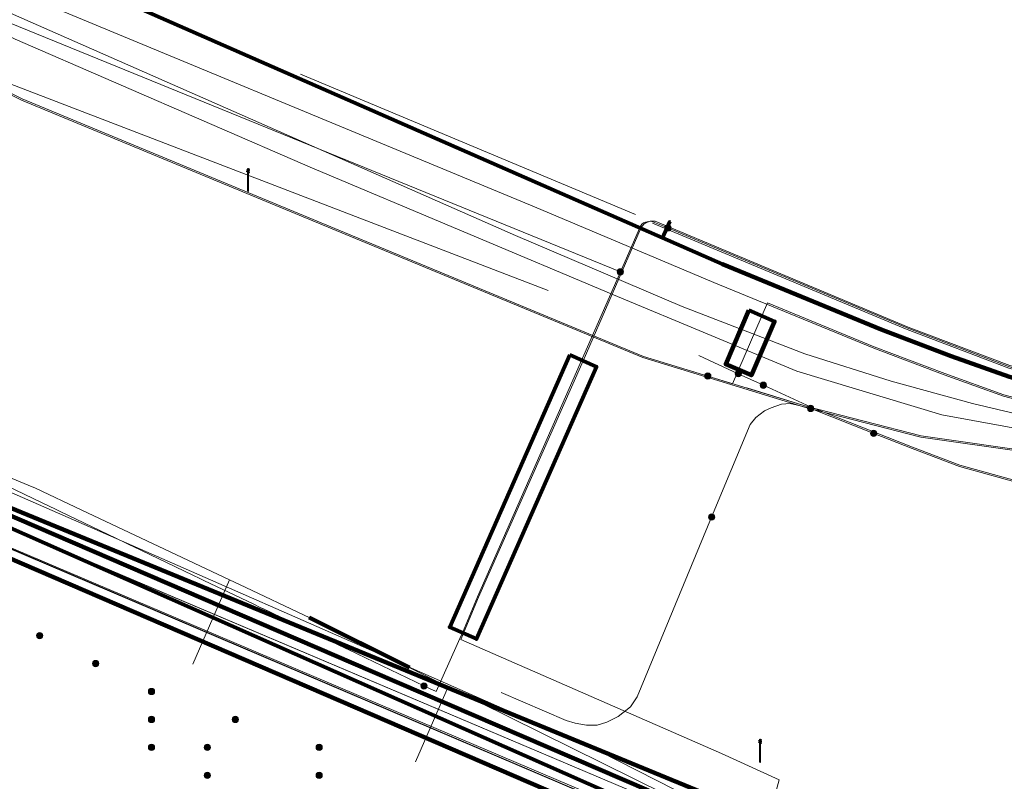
# Model space of a CAD drawing. Extents: x 152558 to 154479, y 462974 to 463683.
# Tile 544 of 638: x 154111 to 154146, y 463341 to 463368. Entities that reach past the tile are written whole.
import ezdxf
from ezdxf.lldxf.tags import DXFTag

# ---------------------------------------------------------------- set-up
doc = ezdxf.new("R2010")
doc.units = 0
doc.header["$LTSCALE"] = 0.2
doc.layers.get('0').update_dxf_attribs({"linetype": 'CONTINUOUS'})
for name, color, linetype, lineweight in [('B-RO-KL-DATA_COAXIAAL_17_ZIGGO BV-G', 90, 'KL-DATA-N', 18), ('B-RO-KL-DATA_COAXIAAL_7_ZIGGO BV-G', 90, 'KL-DATA-N', 18), ('B-RO-KL-DATA_DUCT_ZIGGO BV-G', 90, 'CONTINUOUS', 100), ('B-RO-KL-DATA_EUROFIBER NEDERLAND BV-G', 90, 'KL-DATA-N', 18), ('B-RO-KL-DATA_HULPSTUK_KPN BV-S', 90, 'CONTINUOUS', 25), ('B-RO-KL-DATA_KABELBED_KPN BV-G', 90, 'CONTINUOUS', 100), ('B-RO-KL-DATA_KABELBED_ZIGGO BV-G', 90, 'CONTINUOUS', 100), ('B-RO-KL-DATA_REGGEFIBER OPERATOR BV-G', 90, 'KL-DATA-N', 18), ('B-RO-KL-DATA_STEDIN NETBEHEER BV-G', 90, 'KL-DATA-N', 18), ('B-RO-KL-ET_LS_400 V_STEDIN NETBEHEER BV-G', 190, 'KL-LS-N', 18), ('B-RO-KL-ET_LS_GEMEENTE AMERSFOORT-S', 190, 'CONTINUOUS', 25), ('B-RO-KL-ET_LS_HULPSTUK_STEDIN NETBEHEER BV-S', 190, 'CONTINUOUS', 25), ('B-RO-KL-ET_LS_MANTELBUIS_PVC_125_STEDIN NETBEHEER BV-G', 190, 'CONTINUOUS', 100), ('B-RO-KL-ET_MS_10 KV_STEDIN NETBEHEER BV-G', 130, 'KL-MS-N', 18), ('B-RO-KL-ET_MS_HULPSTUK_STEDIN NETBEHEER BV-S', 130, 'CONTINUOUS', 25), ('B-RO-KL-ET_MS_MANTELBUIS_PVC_125_STEDIN NETBEHEER BV-G', 130, 'CONTINUOUS', 100), ('B-RO-KL-GAS_LD_GRIJS GIETIJZER_274_0.1 BAR_STEDIN NETBEHEER BV-G', 50, 'KL-GAS-LD-N', 18), ('B-RO-KL-GAS_LD_MANTELBUIS_GRIJS GIETIJZER_274_STEDIN NETBEHEER BV-G', 50, 'CONTINUOUS', 100), ('B-RO-KL-GAS_LD_PE_32_0.1 BAR_STEDIN NETBEHEER BV-G', 50, 'KL-GAS-LD-N', 18), ('B-RO-KL-GAS_LD_PVC_160_0.1 BAR_STEDIN NETBEHEER BV-G', 50, 'KL-GAS-LD-N', 18), ('B-RO-KL-WATER_150_VITENS-G', 170, 'KL-WATER-N', 18)]:
    doc.layers.add(name, color=color, linetype=linetype, lineweight=lineweight)
doc.styles.add('NLCS-ISO', font='NLCS-ISO.ttf')
tags = doc.linetypes.add('KL-DATA-N', pattern='A,4,-1,[101,NLCS.SHX,S=0.5,R=0,X=0,Y=0],-1,4,-1,["D",Standard,S=1,R=0,X=-0.25,Y=-0.5],-1.5', length=12.5).pattern_tags.tags
tags[18] = DXFTag(74, 10)
tags = doc.linetypes.add('KL-GAS-LD-N', pattern='A,4,-1,[69,NLCS.SHX,S=0.5,R=0,X=0,Y=0],-1,4,-1,["L",Standard,S=1,R=0,X=0.25,Y=-0.5],-2', length=13).pattern_tags.tags
tags[18] = DXFTag(74, 10)
tags = doc.linetypes.add('KL-LS-N', pattern='A,4,-1,[103,NLCS.SHX,S=0.75,R=0,X=0,Y=0],-1,4,-1,["L",Standard,S=1,R=0,X=0,Y=-0.5],-2', length=13).pattern_tags.tags
tags[18] = DXFTag(74, 10)
tags = doc.linetypes.add('KL-MS-N', pattern='A,4,-1,[103,NLCS.SHX,S=0.75,R=0,X=0,Y=0],-1,4,-1,["M",Standard,S=1,R=0,X=0,Y=-0.5],-2', length=13).pattern_tags.tags
tags[18] = DXFTag(74, 10)
doc.linetypes.add('KL-WATER-N', pattern='A,7,-0.5,[168,NLCS.SHX,S=0.75,R=0,X=0.75,Y=0],-2', length=9.5)

# ---------------------------------------------------------------- blocks, each defined once
blk = doc.blocks.new('SKL-WTB_HULP_MOF-SO')
at = {"linetype": 'ByBlock', "lineweight": 18}
h = blk.add_hatch(color=0, dxfattribs=at)
h.dxf.hatch_style = 1
h.paths.add_polyline_path([(-0.5625, 0, 1), (0.5625, 0, 1)])
at = {"color": 0, "linetype": 'ByBlock', "lineweight": 18}
blk.add_circle((0, 0), 0.5625, dxfattribs=at)
at = {"color": 0, "linetype": 'ByBlock', "lineweight": 18, "style": 'NLCS-ISO', "flags": 1}
for tag, p in [('TYPE', (1.5, 0)), ('LABEL', (1.5, -1.5)), ('OMSCHRIJVING', (1.5, -3))]:
    blk.add_attdef(tag, p, '', height=1, dxfattribs=at)
blk = doc.blocks.new('SKL-WTB_HULP_OVERIG-SO')
at = {"color": 0, "linetype": 'ByBlock', "lineweight": 18}
for points in [[(-0.14, 0.14), (0.14, -0.14)], [(0.14, 0.14), (-0.14, -0.14)]]:
    blk.add_lwpolyline(points, dxfattribs=at)
at = {"color": 0, "linetype": 'ByBlock', "lineweight": 18, "style": 'NLCS-ISO', "flags": 1}
for tag, p in [('TYPE', (1.5, 0)), ('LABEL', (1.5, -1.5)), ('OMSCHRIJVING', (1.5, -3))]:
    blk.add_attdef(tag, p, '', height=1, dxfattribs=at)
blk = doc.blocks.new('SKL-ET_LS_MAST-SO')
for p, q in [((-0.05, 2.07), (0.05, 2.07)), ((-0.05, -2), (0.05, -2))]:
    blk.add_line(p, q)
for points in [[(-0.18, 1.76), (-0.22, 1.76), (-0.22, 1.84), (-0.18, 1.84), (-0.18, 1.79)], [(-0.18, 1.79), (-0.05, 1.79)], [(-0.05, -2), (-0.05, 2.07)], [(0.05, -2), (0.05, 2.07)], [(0.18, 1.92), (0.05, 1.92)], [(0.18, 1.89), (0.05, 1.89)], [(0.18, 1.89), (0.22, 1.89), (0.22, 1.97), (0.18, 1.97), (0.18, 1.92)], [(-0.18, 1.49), (-0.22, 1.49), (-0.22, 1.57), (-0.18, 1.57), (-0.18, 1.52)], [(-0.18, 1.76), (-0.05, 1.76)], [(-0.18, 1.52), (-0.05, 1.52)], [(-0.18, 1.49), (-0.05, 1.49)], [(0.18, 1.66), (0.05, 1.66)], [(0.18, 1.63), (0.05, 1.63)], [(0.18, 1.39), (0.05, 1.39)], [(0.18, 1.36), (0.05, 1.36)], [(0.18, 1.63), (0.22, 1.63), (0.22, 1.71), (0.18, 1.71), (0.18, 1.66)], [(0.18, 1.36), (0.22, 1.36), (0.22, 1.44), (0.18, 1.44), (0.18, 1.39)]]:
    blk.add_lwpolyline(points)

msp = doc.modelspace()

# ---------------------------------------------------------------- linework, layer by layer
at = {"layer": 'B-RO-KL-DATA_COAXIAAL_17_ZIGGO BV-G', "flags": 128}
for points in [[(153911.525, 463414.117), (153911.88, 463414.031), (153912.048, 463414.728), (153914.583, 463414.075), (153916.139, 463413.623), (153916.24, 463413.567), (153916.259, 463413.644), (153916.307, 463413.842), (153917.919, 463413.275), (153918.539, 463413.057), (153928.61, 463410.465), (153940.923, 463406.507), (153963.402, 463400.27), (153990.431, 463392.045), (154000, 463389.267), (154002.777, 463388.445), (154004.061, 463388.065), (154004.077, 463388.068), (154004.593, 463387.907), (154023.483, 463382.031), (154060.934, 463370.381), (154063.17, 463368.967), (154063.466, 463368.877), (154065.66, 463368.209), (154071.532, 463366.42), (154074.522, 463365.509), (154076.338, 463364.762), (154092.227, 463358.229), (154098.608, 463355.606), (154101.477, 463354.426), (154135.788, 463340.319), (154140.154, 463338.524), (154143.842, 463337.007), (154144.954, 463336.55), (154146.358, 463336.128), (154153.347, 463335.311), (154160.381, 463335.067), (154167.181, 463335.385), (154167.411, 463335.396), (154168.811, 463335.576), (154168.413, 463334.85), (154168.17, 463334.406), (154168.055, 463334.197), (154167.746, 463333.633), (154167.455, 463333.103), (154167.402, 463333.006), (154167.318, 463332.853), (154167.079, 463332.418), (154166.84, 463331.982), (154167.495, 463331.589), (154167.996, 463331.289), (154168.335, 463331.085), (154168.284, 463330.999)], [(154167.594, 463331.754), (154167.495, 463331.589), (154166.84, 463331.982), (154167.079, 463332.418), (154167.318, 463332.853), (154167.402, 463333.006), (154167.455, 463333.103), (154167.746, 463333.633), (154168.055, 463334.197), (154168.17, 463334.406), (154168.413, 463334.85), (154168.811, 463335.576), (154167.411, 463335.396), (154167.181, 463335.385), (154160.381, 463335.067), (154153.347, 463335.311), (154146.358, 463336.128), (154144.954, 463336.55), (154143.842, 463337.007), (154140.154, 463338.524), (154135.788, 463340.319), (154101.477, 463354.426), (154098.608, 463355.606), (154092.227, 463358.229), (154076.338, 463364.762), (154075.548, 463364.777), (154074.771, 463364.636), (154074.383, 463364.482), (154074.038, 463364.346), (154073.376, 463363.918), (154072.811, 463363.367), (154072.365, 463362.716), (154072.058, 463361.991), (154066.506, 463343.618), (154063.166, 463332.566), (154060.577, 463323.999), (154059.52, 463320.502), (154058.63, 463317.557), (154059.723, 463317.226)]]:
    msp.add_lwpolyline(points, dxfattribs=at)
at = {"layer": 'B-RO-KL-DATA_COAXIAAL_7_ZIGGO BV-G', "flags": 128}
for points in [[(154033.98, 463359.049), (154034.658, 463358.848), (154038.134, 463370.593), (154034.504, 463371.697), (154028.285, 463373.589), (154021.587, 463375.626), (154023.483, 463382.031), (154060.934, 463370.381), (154063.17, 463368.967), (154063.466, 463368.877), (154065.66, 463368.209), (154071.532, 463366.42), (154074.522, 463365.509), (154076.338, 463364.762), (154092.227, 463358.229), (154098.608, 463355.606), (154101.477, 463354.426), (154135.788, 463340.319), (154136.315, 463340.08), (154136.787, 463339.744), (154137.185, 463339.322), (154137.493, 463338.831), (154137.7, 463338.29), (154137.765, 463337.913), (154137.798, 463337.719), (154137.783, 463337.139), (154137.757, 463337.148), (154134.206, 463325.503), (154133.891, 463324.475), (154132.81, 463320.929), (154118.048, 463325.454), (154117.719, 463325.555), (154119.377, 463331.325), (154119.664, 463331.967)], [(154033.98, 463359.049), (154034.658, 463358.848), (154038.134, 463370.593), (154034.504, 463371.697), (154028.285, 463373.589), (154021.587, 463375.626), (154023.483, 463382.031), (154060.934, 463370.381), (154063.17, 463368.967), (154063.466, 463368.877), (154065.66, 463368.209), (154071.532, 463366.42), (154074.522, 463365.509), (154076.338, 463364.762), (154092.227, 463358.229), (154098.608, 463355.606), (154101.477, 463354.426), (154135.788, 463340.319), (154136.315, 463340.08), (154136.787, 463339.744), (154137.185, 463339.322), (154137.493, 463338.831), (154137.7, 463338.29), (154137.765, 463337.913), (154137.798, 463337.719), (154137.783, 463337.139), (154137.757, 463337.148), (154134.206, 463325.503), (154133.891, 463324.475), (154132.81, 463320.929), (154118.048, 463325.454), (154117.719, 463325.555), (154119.377, 463331.325), (154121.581, 463330.359)]]:
    msp.add_lwpolyline(points, dxfattribs=at)
at = {"layer": 'B-RO-KL-DATA_DUCT_ZIGGO BV-G', "flags": 128}
for points in [[(154166.058, 463330.556), (154163.126, 463325.209), (154162.853, 463324.712), (154162.629, 463324.835), (154158.551, 463327.07), (154150.74, 463331.14), (154148.635, 463332.424), (154145.833, 463334.348), (154144.698, 463335.127), (154139.195, 463337.46), (154137.765, 463337.913), (154134.906, 463338.817), (154131.127, 463340.012), (154074.383, 463364.482), (154071.077, 463365.932), (154064.383, 463367.972), (154063.466, 463368.877), (154061.563, 463370.754), (154061.164, 463371.147), (154024.333, 463382.643)], [(154166.058, 463330.556), (154163.126, 463325.209), (154162.853, 463324.712), (154162.629, 463324.835), (154158.551, 463327.07), (154150.74, 463331.14), (154148.635, 463332.424), (154145.833, 463334.348), (154144.698, 463335.127), (154139.195, 463337.46), (154137.765, 463337.913), (154134.906, 463338.817), (154131.127, 463340.012), (154074.383, 463364.482), (154071.077, 463365.932), (154064.383, 463367.972), (154063.466, 463368.877), (154061.563, 463370.754), (154061.164, 463371.147), (154024.333, 463382.643)], [(154023.483, 463382.031), (154060.934, 463370.381), (154063.17, 463368.967), (154063.466, 463368.877), (154074.522, 463365.509), (154076.338, 463364.762), (154092.227, 463358.229), (154098.608, 463355.606), (154101.477, 463354.426), (154135.788, 463340.319), (154144.954, 463336.55), (154146.358, 463336.128), (154153.347, 463335.311), (154160.381, 463335.067), (154167.181, 463335.385), (154166.568, 463332.146), (154166.84, 463331.982), (154166.781, 463331.874), (154166.661, 463331.655), (154166.649, 463331.633), (154166.541, 463331.436), (154166.421, 463331.217), (154166.153, 463330.729), (154166, 463330.813)], [(154166, 463330.813), (154166.153, 463330.729), (154166.421, 463331.217), (154166.541, 463331.436), (154166.649, 463331.633), (154166.661, 463331.655), (154166.781, 463331.874), (154166.84, 463331.982), (154166.568, 463332.146), (154167.181, 463335.385), (154160.381, 463335.067), (154153.347, 463335.311), (154146.358, 463336.128), (154144.954, 463336.55), (154135.788, 463340.319), (154101.477, 463354.426), (154098.608, 463355.606), (154092.227, 463358.229), (154076.338, 463364.762), (154074.522, 463365.509), (154063.466, 463368.877), (154063.17, 463368.967), (154060.934, 463370.381), (154023.483, 463382.031)], [(154023.483, 463382.031), (154060.934, 463370.381), (154063.17, 463368.967), (154063.466, 463368.877), (154074.522, 463365.509), (154076.338, 463364.762), (154092.227, 463358.229), (154098.608, 463355.606), (154101.477, 463354.426), (154135.788, 463340.319), (154144.954, 463336.55), (154146.358, 463336.128), (154153.347, 463335.311), (154160.381, 463335.067), (154167.181, 463335.385), (154166.568, 463332.146), (154166.84, 463331.982), (154166.781, 463331.874), (154166.661, 463331.655), (154166.649, 463331.633), (154166.541, 463331.436), (154166.421, 463331.217), (154166.153, 463330.729), (154166, 463330.813)], [(154166, 463330.813), (154166.153, 463330.729), (154166.421, 463331.217), (154166.541, 463331.436), (154166.649, 463331.633), (154166.661, 463331.655), (154166.781, 463331.874), (154166.84, 463331.982), (154166.568, 463332.146), (154167.181, 463335.385), (154160.381, 463335.067), (154153.347, 463335.311), (154146.358, 463336.128), (154144.954, 463336.55), (154135.788, 463340.319), (154101.477, 463354.426), (154098.608, 463355.606), (154092.227, 463358.229), (154076.338, 463364.762), (154074.522, 463365.509), (154063.466, 463368.877), (154063.17, 463368.967), (154060.934, 463370.381), (154023.483, 463382.031)], [(154166, 463330.813), (154166.153, 463330.729), (154166.421, 463331.217), (154166.541, 463331.436), (154166.649, 463331.633), (154166.661, 463331.655), (154166.781, 463331.874), (154166.84, 463331.982), (154166.568, 463332.146), (154167.181, 463335.385), (154160.381, 463335.067), (154153.347, 463335.311), (154146.358, 463336.128), (154144.954, 463336.55), (154135.788, 463340.319), (154101.477, 463354.426), (154098.608, 463355.606), (154092.227, 463358.229), (154076.338, 463364.762), (154074.522, 463365.509), (154063.466, 463368.877), (154063.17, 463368.967), (154060.934, 463370.381), (154023.483, 463382.031)], [(154166, 463330.813), (154166.153, 463330.729), (154166.421, 463331.217), (154166.541, 463331.436), (154166.649, 463331.633), (154166.661, 463331.655), (154166.781, 463331.874), (154166.84, 463331.982), (154166.568, 463332.146), (154167.181, 463335.385), (154160.381, 463335.067), (154153.347, 463335.311), (154146.358, 463336.128), (154144.954, 463336.55), (154135.788, 463340.319), (154101.477, 463354.426), (154098.608, 463355.606), (154092.227, 463358.229), (154076.338, 463364.762), (154074.522, 463365.509), (154063.466, 463368.877), (154063.17, 463368.967), (154060.934, 463370.381), (154023.483, 463382.031)], [(154166, 463330.813), (154166.153, 463330.729), (154166.421, 463331.217), (154166.541, 463331.436), (154166.649, 463331.633), (154166.661, 463331.655), (154166.781, 463331.874), (154166.84, 463331.982), (154166.568, 463332.146), (154167.181, 463335.385), (154160.381, 463335.067), (154153.347, 463335.311), (154146.358, 463336.128), (154144.954, 463336.55), (154135.788, 463340.319), (154101.477, 463354.426), (154098.608, 463355.606), (154092.227, 463358.229), (154076.338, 463364.762), (154074.522, 463365.509), (154063.466, 463368.877), (154063.17, 463368.967), (154060.934, 463370.381), (154023.483, 463382.031)], [(154023.483, 463382.031), (154060.934, 463370.381), (154063.17, 463368.967), (154063.466, 463368.877), (154074.522, 463365.509), (154076.338, 463364.762), (154092.227, 463358.229), (154098.608, 463355.606), (154101.477, 463354.426), (154135.788, 463340.319), (154144.954, 463336.55), (154146.358, 463336.128), (154153.347, 463335.311), (154160.381, 463335.067), (154167.181, 463335.385), (154168.811, 463335.576), (154168.413, 463334.85), (154167.746, 463333.633), (154166.84, 463331.982), (154167.495, 463331.589), (154167.996, 463331.289), (154168.335, 463331.085), (154168.284, 463330.999)], [(154148.635, 463332.424), (154145.833, 463334.348), (154144.698, 463335.127), (154139.195, 463337.46), (154137.765, 463337.913), (154134.906, 463338.817), (154131.127, 463340.012), (154074.383, 463364.482)], [(154170.039, 463329.417), (154168.018, 463330.552), (154168.284, 463330.999), (154168.335, 463331.085), (154167.996, 463331.289), (154167.495, 463331.589), (154166.84, 463331.982), (154167.746, 463333.633), (154168.413, 463334.85), (154168.811, 463335.576), (154167.181, 463335.385), (154160.381, 463335.067), (154153.347, 463335.311), (154146.358, 463336.128), (154144.954, 463336.55), (154135.788, 463340.319), (154101.477, 463354.426)], [(154217.934, 463353.99), (154205.482, 463349.228), (154201.368, 463347.654), (154199.185, 463346.777), (154197.953, 463346.282), (154184.918, 463341.057), (154180.824, 463338.858), (154172.796, 463336.491), (154171.715, 463335.951), (154168.811, 463335.576), (154167.181, 463335.385), (154160.381, 463335.067), (154153.347, 463335.311), (154146.358, 463336.128), (154144.954, 463336.55), (154135.788, 463340.319), (154101.477, 463354.426)]]:
    msp.add_lwpolyline(points, dxfattribs=at)
at = {"layer": 'B-RO-KL-DATA_EUROFIBER NEDERLAND BV-G', "flags": 128}
for points in [[(153468.28, 463410.709), (153474.1, 463405.3), (153477.2, 463402), (153482.8, 463396.5), (153483.4, 463396.1), (153484.5, 463395.7), (153485.1, 463395.1), (153485.4, 463394.6), (153489.3, 463383.7), (153490.1, 463382.6), (153492.1, 463377.5), (153494.9, 463369), (153496.7, 463364.6), (153498.9, 463358.9), (153501, 463356.3), (153505.1, 463353.7), (153510.5, 463352.7), (153530.4, 463349.1), (153532.5, 463348.3), (153547.9, 463345.7), (153551.9, 463346.5), (153555.7, 463348.2), (153557.3, 463348.2), (153558.5, 463347.8), (153559.2, 463347.2), (153560.9, 463345.6), (153561.7, 463345), (153561.8, 463344.9), (153568.5, 463352.7), (153576.9, 463362.5), (153578.8, 463365), (153584.8, 463371.9), (153585.8, 463373.1), (153593.1, 463375.7), (153602.2, 463379), (153603.8, 463379.4), (153605.2, 463379.4), (153609.1, 463378.7), (153626, 463375.8), (153642.2, 463372.7), (153655.9, 463370.3), (153658, 463369.7), (153659.2, 463368.7), (153659.9, 463368.7), (153667.9, 463367.3), (153668.5, 463367.2), (153668.8, 463368.3), (153670, 463374.4), (153671.1, 463375.4), (153672.1, 463376.5), (153672.6, 463378.9), (153676.2, 463398.8), (153679.2, 463403.2), (153680.4, 463405.6), (153682.6, 463410.3), (153684.2, 463415.8), (153686.1, 463425.6), (153688.2, 463439.2), (153691.7, 463458.3), (153692.5, 463459.2), (153694.5, 463469.3), (153695, 463472.5), (153695.6, 463473), (153696.8, 463473.3), (153714.4, 463468.6), (153734.1, 463463.4), (153764.6, 463455.2), (153795.3, 463447.1), (153824.6, 463439.2), (153850.3, 463432.5), (153853.5, 463431.6), (153854.6, 463431.1), (153855.6, 463430.2), (153856.9, 463429.6), (153858.6, 463429.2), (153862.3, 463428.3), (153862.8, 463428.3), (153863.4, 463428.4), (153864.6, 463428.2), (153865.4, 463427.8), (153867.6, 463427.3), (153869.5, 463426.7), (153870.3, 463426.8), (153872.6, 463426.9), (153881.5, 463424.5), (153892.7, 463421.2), (153908.9, 463416.3), (153914.4, 463414.6), (153916.7, 463413.8), (153917.9, 463413.7), (153924.7, 463411.6), (153925.7, 463411.2), (153926.3, 463411), (153927, 463410.3), (153937.8, 463407.2), (153962.3, 463400.1), (153977.3, 463395.5), (153980.3, 463394.8), (153982.6, 463394.8), (153989.8, 463392.6), (153994, 463391.5), (154002.9, 463388.7), (154017.2, 463384.4), (154040.4, 463377.4), (154061, 463371.2), (154063.8, 463370.2), (154064.9, 463369.4), (154072.3, 463366.7), (154077.4, 463364.9), (154077.8, 463364.4), (154078.3, 463363.6), (154083.9, 463361.2), (154085.3, 463360), (154131.3, 463340.4), (154133.3, 463339.8), (154135, 463340.5), (154137.2, 463340.5), (154195.5, 463339), (154196.5, 463338.8), (154205.1, 463318.8), (154207.907, 463314.948), (154215.408, 463306.208), (154238.158, 463279.967), (154239.892, 463278.39), (154243.9, 463273.8), (154244.9, 463273.2), (154246.4, 463273.4), (154247.978, 463272.872), (154250.1, 463272.8), (154252.7, 463273.5), (154255.6, 463274.8), (154256.5, 463274.3)], [(154016.8, 463312), (153994.745, 463308.89), (153993.681, 463305.321), (153987.622, 463306.875), (153978.649, 463309.505), (153975.017, 463312.518), (153970.509, 463313.95), (153970.101, 463314.146), (153970.667, 463315.034), (153972.558, 463321.404), (153972.757, 463322.08), (153973.3, 463323.2), (153979.1, 463342.6), (153985.5, 463364.6), (153989.2, 463377.4), (153992, 463386.8), (153993.058, 463390.909), (153991.86, 463392.39), (153992.552, 463391.876), (153994, 463391.5), (154001.7, 463389.1), (154062.3, 463370.7), (154063.8, 463370.2), (154064.9, 463369.4), (154072.3, 463366.7), (154077.4, 463364.9), (154078.3, 463363.6), (154083.9, 463361.2), (154085.3, 463360), (154131.3, 463340.4), (154133.3, 463339.8), (154135, 463340.5), (154137.2, 463340.5), (154195.5, 463339), (154196.5, 463338.8), (154202.5, 463324.4), (154205.1, 463318.8), (154207.9, 463314.9), (154238.2, 463280), (154240.1, 463278.2), (154243.9, 463273.8), (154244.9, 463273.2), (154246.4, 463273.4), (154248.2, 463272.9), (154250.1, 463272.8), (154252.7, 463273.5), (154255.6, 463274.8), (154256.5, 463274.3)], [(153991.86, 463392.39), (153992.552, 463391.876), (153994, 463391.5), (154063.82, 463370.18), (154064.92, 463369.38), (154072.32, 463366.68), (154077.42, 463364.88), (154078.32, 463363.58), (154083.92, 463361.18), (154085.32, 463359.98), (154131.32, 463340.38), (154133.32, 463339.78), (154135.02, 463340.48), (154137.22, 463340.48), (154195.52, 463338.98), (154196.52, 463338.78), (154202.567, 463324.366), (154205.12, 463318.78), (154207.927, 463314.928), (154238.178, 463279.947), (154240.12, 463278.18), (154243.92, 463273.78), (154244.92, 463273.18), (154246.42, 463273.38), (154248.22, 463272.88), (154250.12, 463272.78), (154252.72, 463273.48), (154255.62, 463274.78), (154256.52, 463274.28)]]:
    msp.add_lwpolyline(points, dxfattribs=at)
at = {"layer": 'B-RO-KL-DATA_KABELBED_KPN BV-G', "flags": 128}
for points in [[(154023.609, 463382.108), (154039.293, 463377.296), (154060.913, 463370.596), (154060.997, 463370.57), (154065.279, 463368.874), (154076.159, 463364.568), (154093.345, 463357.593), (154103.036, 463353.659), (154123.825, 463344.703), (154133.679, 463340.459), (154147.969, 463332.929), (154160.423, 463326.07), (154171.43, 463320.009), (154183.146, 463313.529), (154190.752, 463309.247), (154198.066, 463304.484), (154205.058, 463299.26), (154210.518, 463294.483), (154215.706, 463289.412), (154220.366, 463284.338), (154221.547, 463282.958), (154223.766, 463280.374), (154225.384, 463278.497)], [(154099.948, 463374.025), (154111.414, 463370.241), (154111.477, 463370.193), (154134.186, 463360.223)], [(154076.388, 463365.094), (154093.345, 463357.593), (154136.742, 463338.394)], [(154134.186, 463360.223), (154134.443, 463360.816)], [(154134.186, 463360.223), (154136.334, 463359.281), (154142.009, 463356.95), (154144.516, 463355.999), (154146.597, 463355.255), (154150.4, 463354.24), (154154.581, 463353.912), (154155.08, 463353.886)]]:
    msp.add_lwpolyline(points, dxfattribs=at)
at = {"layer": 'B-RO-KL-DATA_KABELBED_ZIGGO BV-G', "flags": 128}
for points in [[(154074.383, 463364.482), (154131.127, 463340.012), (154134.906, 463338.817)], [(154135.788, 463340.319), (154101.477, 463354.426)]]:
    msp.add_lwpolyline(points, dxfattribs=at)
at = {"layer": 'B-RO-KL-DATA_REGGEFIBER OPERATOR BV-G', "flags": 128}
for points in [[(153913.026, 463588.512), (153917.76, 463582.722), (153919.9, 463579.922), (153924.934, 463573.097), (153927.032, 463570.267), (153933.653, 463560.089), (153933.956, 463559.624), (153934.595, 463558.796), (153937.716, 463554.144), (153938.807, 463552.275), (153943.634, 463544.003), (153947.383, 463537.578), (153951.323, 463530.823), (153953.389, 463527.284), (153957.224, 463520.71), (153957.853, 463519.633), (153960.041, 463515.881), (153962.853, 463511.062), (153963.464, 463508.781), (153963.928, 463507.049), (153963.644, 463504.785), (153962.325, 463498.485), (153961.455, 463494.997), (153960.239, 463491.303), (153958.397, 463483.786), (153957.944, 463479.606), (153954.985, 463469.052), (153954.244, 463465.148), (153952.646, 463458.358), (153950.63, 463450.133), (153949.515, 463446.123), (153948.072, 463437.827), (153948.288, 463436.438), (153948.3, 463434.376), (153940.971, 463408.585), (153940.791, 463406.717), (153943.917, 463405.672), (153971.356, 463397.31), (153978.673, 463395.463), (153980.116, 463395.147), (153991.663, 463391.417), (153993.633, 463390.453), (153994.742, 463390.094), (154001.128, 463388.088), (154001.433, 463388.121), (154003.47, 463388.264), (154020.522, 463383.048), (154027.112, 463381.043), (154033.511, 463379.079), (154061.449, 463370.399), (154064.988, 463369.251), (154070.922, 463367.467), (154071.858, 463367.076), (154075.578, 463364.2), (154086.819, 463361.31), (154106.391, 463351.737), (154132.83, 463340.54), (154137.035, 463338.803), (154137.709, 463338.569), (154138.277, 463338.371), (154144.3, 463334.72), (154145.009, 463333.632), (154146.493, 463332.615), (154147.287, 463331.526), (154147.807, 463330.658), (154150.955, 463329.127), (154158.381, 463325.878), (154163.778, 463321.905), (154165.175, 463321.095), (154199.219, 463301.799), (154200.484, 463300.773), (154200.571, 463300.703), (154200.751, 463300.405), (154202.614, 463298.367), (154204.327, 463296.233), (154206.144, 463293.969), (154208.533, 463292.484), (154210.327, 463290.627), (154214.051, 463287.018), (154216.8, 463284.074), (154220.134, 463280.74), (154224.551, 463278.522), (154230.35, 463272.055), (154233.354, 463268.951), (154237.519, 463264.418), (154238.083, 463263.804), (154240.863, 463260.285), (154247.202, 463252.446), (154251.117, 463247.66), (154253.437, 463245.444), (154256.055, 463242.323), (154262.177, 463235.067), (154264.7, 463231.812), (154270.615, 463224.492), (154271.487, 463223.729), (154274.37, 463220.367), (154276.645, 463217.464), (154276.595, 463217.282), (154277.779, 463215.646), (154282.304, 463211.067), (154289.107, 463203.391), (154289.983, 463202.227), (154293.428, 463198.113), (154296.69, 463194.483), (154300.357, 463189.855), (154305.54, 463183.689), (154307.739, 463180.917), (154307.896, 463180.72), (154313.53, 463173.874), (154313.622, 463173.741), (154316.339, 463170.504), (154320.528, 463165.57), (154322.36, 463163.464), (154324.992, 463160.503), (154326.192, 463158.752), (154329.288, 463154.993), (154331.805, 463152.468), (154333.713, 463149.321), (154334.283, 463148.44), (154334.541, 463147.292), (154334.812, 463147.033), (154329.172, 463139.667), (154323.933, 463133.834), (154323.157, 463133.017), (154321.935, 463131.325), (154318.633, 463125.879), (154317.325, 463123.722), (154314.87, 463119.347), (154310.957, 463111.007), (154310.969, 463111.017), (154309.104, 463106.328), (154306.068, 463098.881), (154304.322, 463094.507), (154301.175, 463084.112), (154300.364, 463081.57), (154299.19, 463076.336), (154297.502, 463066.468), (154295.862, 463060.47), (154295.325, 463056.67), (154294.354, 463050.162), (154294.347, 463048.617), (154292.094, 463027.261), (154292.751, 463021.483), (154292.716, 463020.645), (154293.38, 463017.418), (154294.812, 463010.982), (154294.759, 463003.827), (154295.336, 463003.563), (154303.867, 463000.732), (154307.831, 463001.078), (154316.275, 463004.819), (154316.846, 463004.763), (154326.456, 462982.209)], [(153131, 463431.7), (153133.1, 463432.5), (153135.4, 463432.2), (153155.7, 463428.9), (153175.9, 463425.6), (153177.3, 463424.9), (153178, 463423.9), (153178.2, 463422.1), (153177.7, 463418.5), (153178.3, 463418.4), (153182.7, 463417.7), (153183.3, 463417.5), (153183.5, 463419), (153184.2, 463421.4), (153185.5, 463422.5), (153187.6, 463422.9), (153190, 463422.5), (153204.7, 463419.9), (153226.2, 463416), (153236.1, 463414.2), (153237.6, 463412.5), (153238.2, 463410.6), (153238.2, 463409.9), (153238.1, 463408.2), (153238.2, 463407.9), (153243.5, 463407), (153243.9, 463406.9), (153244.2, 463408.4), (153245.3, 463410.7), (153248.2, 463412.3), (153249.7, 463412.2), (153268.1, 463409), (153292.7, 463404.7), (153294.7, 463403.4), (153296.2, 463403.2), (153296.4, 463403.1), (153297.5, 463402.9), (153298.4, 463402.6), (153299.2, 463402.5), (153304.9, 463401.2), (153305.2, 463401.2), (153307.1, 463400.8), (153310.9, 463400.6), (153333.1, 463396.6), (153341.8, 463395.1), (153343.9, 463394.2), (153346.4, 463391.9), (153346.5, 463391.6), (153354.7, 463390.6), (153357.3, 463390.9), (153359.8, 463391.2), (153362.3, 463391.5), (153367.5, 463390.5), (153368.5, 463390.7), (153370.7, 463404.7), (153371.2, 463408.1), (153372.4, 463415.4), (153372.9, 463418.7), (153373.1, 463419.6), (153374.2, 463420), (153375.2, 463420.4), (153397.3, 463416.9), (153413.7, 463413.9), (153413.8, 463413.2), (153413.4, 463410.6), (153413.5, 463409.8), (153415.2, 463409.4), (153420.9, 463408.3), (153424.9, 463407.4), (153425.2, 463408), (153426.4, 463412), (153427.3, 463412.7), (153427.9, 463413.5), (153428.6, 463418.2), (153428.6, 463418.5), (153437.4, 463416.7), (153440.9, 463415.8), (153454.5, 463412.9), (153457.3, 463412.3), (153462.1, 463411.4), (153464.6, 463411), (153465.5, 463411.3), (153467, 463411.5), (153467.5, 463411.4), (153474.1, 463405.3), (153477.2, 463402), (153482.8, 463396.5), (153483.4, 463396.1), (153484.5, 463395.7), (153485.1, 463395.1), (153485.4, 463394.6), (153489.3, 463383.7), (153490.1, 463382.6), (153492.1, 463377.5), (153495, 463368.8), (153496.7, 463364.6), (153498.3, 463360.6), (153498.9, 463358.9), (153501, 463356.3), (153505.1, 463353.7), (153510.5, 463352.7), (153530.4, 463349.1), (153532.5, 463348.3), (153547.9, 463345.7), (153551.9, 463346.5), (153555.7, 463348.2), (153557.3, 463348.2), (153558.5, 463347.8), (153561.7, 463345), (153561.8, 463344.9), (153568.5, 463352.7), (153576.9, 463362.5), (153578.8, 463365), (153584.8, 463371.9), (153585.8, 463373.1), (153593.1, 463375.7), (153602.2, 463379), (153603.8, 463379.4), (153605.2, 463379.4), (153609.1, 463378.7), (153626, 463375.8), (153642.2, 463372.7), (153655.9, 463370.3), (153658, 463369.7), (153659.2, 463368.7), (153659.9, 463368.7), (153667.9, 463367.3), (153669, 463367.1), (153668.8, 463368.3), (153670, 463374.4), (153671.1, 463375.4), (153672.1, 463376.5), (153672.7, 463379.1), (153676.2, 463398.8), (153678.8, 463402.6), (153679.5, 463403.8), (153680.4, 463405.6), (153682.6, 463410.3), (153684.2, 463415.8), (153686.1, 463425.6), (153687.2, 463431.7), (153688.2, 463439.2), (153691.7, 463458.3), (153692.5, 463459.2), (153694.5, 463469.3), (153695, 463472.5), (153695.6, 463473), (153696.8, 463473.3), (153714.4, 463468.6), (153734.1, 463463.4), (153764.6, 463455.2), (153795.3, 463447.1), (153824.6, 463439.2), (153850.3, 463432.5), (153853.5, 463431.6), (153854.6, 463431.1), (153855.6, 463430.2), (153856.9, 463429.6), (153858.6, 463429.2), (153862.3, 463428.3), (153862.8, 463428.3), (153863.4, 463428.4), (153864.6, 463428.2), (153865.4, 463427.8), (153867.6, 463427.3), (153869.5, 463426.7), (153870.3, 463426.8), (153872.6, 463426.9), (153881.5, 463424.5), (153892.7, 463421.2), (153908.9, 463416.3), (153914.4, 463414.6), (153916.7, 463413.8), (153917.9, 463413.7), (153924.7, 463411.6), (153925.7, 463411.2), (153926.3, 463411), (153927, 463410.3), (153937.8, 463407.2), (153962.3, 463400.1), (153977.3, 463395.5), (153980.3, 463394.8), (153982.6, 463394.8), (153989.8, 463392.6), (153994, 463391.5), (154002.9, 463388.7), (154017.2, 463384.4), (154041, 463377.3), (154061, 463371.2), (154063.8, 463370.2), (154064.9, 463369.4), (154077.4, 463364.9), (154078.3, 463363.6), (154083.9, 463361.2), (154085.3, 463360), (154131.3, 463340.4), (154133.3, 463339.8), (154135, 463340.5), (154137.2, 463340.5), (154195.5, 463339), (154196.5, 463338.8), (154202.6, 463324.3), (154205.1, 463318.8), (154207.8, 463315.1), (154212, 463310.1), (154214, 463307.9), (154215.9, 463305.7), (154217.9, 463303.5), (154219.9, 463301.3), (154238, 463280.1), (154240.1, 463278.2), (154243.9, 463273.8), (154244.6, 463273), (154246.2, 463273.4), (154246.4, 463273.4), (154248.2, 463272.9), (154250.1, 463272.8), (154252.7, 463273.5), (154258.4, 463276.1), (154262.2, 463278.2), (154278.3, 463284.9), (154306.7, 463297.1), (154330.5, 463306.7), (154333.4, 463304.3), (154337.9, 463299.7), (154338.9, 463298.8), (154341.6, 463297.8), (154344.4, 463297.1), (154346.8, 463297), (154349.2, 463297.2), (154351.6, 463297.9), (154354.8, 463299.1), (154356, 463299.4), (154357.5, 463298.9), (154358.1, 463298.7), (154361.192, 463299.949)], [(153937.757, 463407.218), (153962.325, 463400.084), (153977.328, 463395.535), (153980.26, 463394.765), (153982.613, 463394.76), (153989.755, 463392.556), (153994.039, 463391.51), (154002.947, 463388.736), (154017.152, 463384.45), (154040.979, 463377.27), (154060.962, 463371.175), (154063.827, 463370.234), (154064.898, 463369.36), (154077.407, 463364.923), (154078.35, 463363.644), (154083.902, 463361.213), (154085.33, 463359.987), (154131.331, 463340.448), (154133.268, 463339.82), (154135.014, 463340.506), (154137.234, 463340.463), (154195.506, 463339.041), (154196.518, 463338.821), (154202.608, 463324.325), (154205.099, 463318.815), (154207.823, 463315.096), (154212, 463310.142), (154213.962, 463307.921), (154215.926, 463305.702), (154217.89, 463303.484), (154219.855, 463301.267), (154238.026, 463280.13), (154240.109, 463278.181), (154243.918, 463273.786), (154244.599, 463273.031)], [(153937.757, 463407.218), (153962.325, 463400.084), (153977.328, 463395.535), (153980.26, 463394.765), (153982.613, 463394.76), (153989.755, 463392.556), (153994.039, 463391.51), (154002.947, 463388.736), (154017.152, 463384.45), (154040.979, 463377.27), (154060.962, 463371.175), (154063.827, 463370.234), (154064.898, 463369.36), (154077.407, 463364.923), (154078.35, 463363.644), (154083.902, 463361.213), (154085.33, 463359.987), (154131.331, 463340.448), (154133.268, 463339.82)], [(154064.7, 463369.344), (154064.988, 463369.251), (154070.922, 463367.467), (154071.858, 463367.076), (154075.578, 463364.2), (154086.819, 463361.31), (154106.391, 463351.737), (154132.83, 463340.54), (154137.035, 463338.803), (154137.709, 463338.569)]]:
    msp.add_lwpolyline(points, dxfattribs=at)
at = {"layer": 'B-RO-KL-DATA_STEDIN NETBEHEER BV-G', "flags": 128}
for points in [[(154241.663, 463272.775), (154240.779, 463273.319), (154238.716, 463275.312), (154219.28, 463297.994), (154209.469, 463309.481), (154205.844, 463312.881), (154202.281, 463315.87), (154197.657, 463319.445), (154195.282, 463321.202), (154168.159, 463335.795), (154154.035, 463339.957), (154153.41, 463340.426), (154153.097, 463341.129), (154153.097, 463341.715), (154155.16, 463351.571), (154153.857, 463351.607), (154153.071, 463351.777), (154152.269, 463351.826), (154143.433, 463353.101), (154139.353, 463354.145), (154133.483, 463355.941), (154111.247, 463365.15), (154102.91, 463369.317), (154098.034, 463371.285), (154083.4, 463376.845), (154070.391, 463380.933), (154042.913, 463389.369), (154000, 463402.641), (153971.113, 463411.354), (153951.788, 463417.517), (153936.83, 463421.583), (153912.116, 463429.29), (153901.725, 463431.913), (153899.74, 463432.245), (153897.717, 463432.796), (153892.884, 463431.796), (153879.879, 463435.343), (153872.535, 463437.292), (153870.878, 463438.371), (153868.804, 463439.134), (153866.524, 463438.937), (153834.598, 463447.402), (153819.304, 463451.731), (153785.875, 463460.819), (153738.066, 463474.273), (153704.153, 463482.996), (153640.722, 463500), (153619.302, 463505.321), (153578.059, 463516.512), (153523.566, 463531.081), (153512.661, 463534.039), (153484.716, 463541.417), (153458.418, 463548.696), (153457.352, 463553.635), (153413.527, 463565.319), (153389.742, 463571.84), (153370.691, 463576.739), (153320.778, 463590.118), (153286.029, 463599.544), (153248.965, 463609.62), (153211.671, 463619.676), (153176.869, 463628.98), (153157.188, 463635.289), (153111.754, 463653.166), (153096.88, 463659.382), (153091.537, 463661.836)], [(154158.127, 463352.701), (154153.078, 463351.827), (154152.274, 463351.876), (154143.443, 463353.15), (154139.367, 463354.193), (154133.5, 463355.988), (154111.268, 463365.196), (154102.931, 463369.363), (154098.052, 463371.332), (154083.416, 463376.892), (154070.406, 463380.981), (154042.928, 463389.417), (154000, 463402.693), (153971.128, 463411.402), (153951.802, 463417.565), (153936.844, 463421.631), (153912.13, 463429.338), (153901.735, 463431.962), (153899.751, 463432.294), (153897.147, 463433.003), (153893.424, 463434.192)], [(154158.061, 463352.733), (154152.977, 463353.03), (154148.652, 463353.504), (154145.274, 463354.303), (154142.369, 463355.102), (154139.276, 463356.079), (154134.887, 463357.767), (154128.921, 463360.313), (154110.958, 463368.217), (154105.22, 463371.165), (154099.119, 463373.487), (154092.733, 463375.129), (154085.072, 463377.606), (154084.503, 463378.252), (154070.89, 463382.611), (154043.48, 463391.235), (154041.393, 463391.257), (154040.152, 463391.643), (154038.704, 463392.722), (154000, 463404.776), (153971.766, 463413.508), (153955.961, 463418.375)]]:
    msp.add_lwpolyline(points, dxfattribs=at)
at = {"layer": 'B-RO-KL-ET_LS_400 V_STEDIN NETBEHEER BV-G', "flags": 128}
for points in [[(154084.278, 463378.487), (154087.943, 463377.102), (154096.237, 463373.867), (154132.68, 463359.01)], [(154130.094, 463358.341), (154089.937, 463373.77)], [(154074.753, 463366.549), (154076.929, 463365.691), (154080.033, 463364.468), (154083.678, 463363.032), (154084.348, 463362.768), (154086.316, 463361.993), (154087.166, 463361.629), (154087.68, 463361.409), (154090.167, 463360.344), (154090.398, 463360.245), (154091.797, 463359.646), (154092.646, 463359.283), (154092.969, 463359.145), (154095.217, 463358.182), (154095.347, 463358.126), (154098.514, 463356.769), (154098.73, 463356.677), (154101.123, 463355.652), (154101.617, 463355.44), (154101.828, 463355.35), (154107.215, 463353.042), (154112.291, 463350.607), (154112.418, 463350.546), (154112.511, 463350.501), (154112.629, 463350.444), (154114.921, 463349.345), (154115.091, 463349.263), (154115.142, 463349.238), (154115.221, 463349.2), (154117.374, 463348.167), (154117.425, 463348.143), (154117.582, 463348.067), (154117.773, 463347.975), (154119.558, 463347.119), (154119.789, 463347.008), (154119.876, 463346.966), (154119.881, 463346.964), (154122.851, 463345.539), (154122.874, 463345.528), (154122.912, 463345.51), (154122.958, 463345.488), (154125.648, 463344.197)], [(154133.22, 463361.064), (154121.227, 463366.077)], [(154118.897, 463324.883), (154119.542, 463324.594), (154130.708, 463321.887), (154132.96, 463321.306), (154136.244, 463333.141), (154138.356, 463340.837), (154136.302, 463341.781), (154126.969, 463345.855), (154127.607, 463347.372), (154131.343, 463355.828), (154133.424, 463360.596), (154133.518, 463360.715), (154133.586, 463360.758), (154133.739, 463360.827), (154133.929, 463360.822), (154142.982, 463357.037), (154146.613, 463355.664), (154149.287, 463354.948), (154151.834, 463354.35), (154154.444, 463353.992), (154157.168, 463353.799), (154162.205, 463353.862), (154167.782, 463354.161), (154170.013, 463354.261)], [(154132.68, 463359.01), (154133.395, 463360.65), (154133.445, 463360.713), (154133.502, 463360.76), (154133.578, 463360.792), (154133.755, 463360.82), (154133.845, 463360.803), (154134.378, 463360.58)], [(154170.502, 463354.336), (154167.79, 463354.061), (154162.209, 463353.762), (154157.166, 463353.699), (154154.434, 463353.892), (154151.816, 463354.252), (154149.263, 463354.85), (154146.583, 463355.568), (154142.946, 463356.945), (154133.826, 463360.757)], [(154134.378, 463360.58), (154142.964, 463356.991), (154146.598, 463355.616), (154149.275, 463354.899), (154151.825, 463354.301), (154154.439, 463353.942), (154157.167, 463353.749), (154162.207, 463353.812), (154167.786, 463354.111), (154170.57, 463354.285)], [(154125.648, 463344.197), (154126, 463344.037), (154126.012, 463344.032), (154126.057, 463344.012), (154126.081, 463344.001), (154127.09, 463346.237), (154127.561, 463347.392), (154132.68, 463359.01)], [(154135.485, 463356.016), (154136.899, 463355.367)], [(154136.899, 463355.367), (154137.795, 463354.956)], [(154137.795, 463354.956), (154139.507, 463354.17), (154143.134, 463352.735), (154144.831, 463352.098), (154147.024, 463351.491), (154149.362, 463350.996), (154156.888, 463350.055), (154162.53, 463349.578), (154168.089, 463349.737), (154172.633, 463350.639)], [(154135.944, 463350.24), (154137.317, 463353.553), (154137.521, 463353.803), (154137.838, 463354.042), (154138.071, 463354.151), (154138.442, 463354.275), (154138.751, 463354.296), (154139.014, 463354.246), (154139.489, 463354.124)], [(154139.489, 463354.124), (154141.743, 463353.232)], [(154141.743, 463353.232), (154143.116, 463352.688), (154144.816, 463352.05), (154147.012, 463351.442), (154149.354, 463350.947), (154156.883, 463350.005), (154162.529, 463349.528), (154168.095, 463349.687), (154172.643, 463350.59), (154177.74, 463351.781), (154183.709, 463352.009)], [(154128.41, 463343.964), (154130.743, 463342.965), (154131.055, 463342.872), (154131.472, 463342.791), (154131.847, 463342.791), (154132.192, 463342.899), (154132.595, 463343.102), (154133.042, 463343.453), (154133.279, 463343.81), (154135.944, 463350.24)]]:
    msp.add_lwpolyline(points, dxfattribs=at)
at = {"layer": 'B-RO-KL-ET_LS_MANTELBUIS_PVC_125_STEDIN NETBEHEER BV-G', "flags": 128}
for points in [[(154137.281, 463357.636), (154136.451, 463355.706), (154137.369, 463355.31), (154138.199, 463357.24), (154137.281, 463357.636)], [(154130.866, 463356.039), (154126.571, 463346.306), (154127.529, 463345.883), (154131.824, 463355.616), (154130.866, 463356.039)]]:
    msp.add_lwpolyline(points, dxfattribs=at)
at = {"layer": 'B-RO-KL-ET_MS_10 KV_STEDIN NETBEHEER BV-G', "flags": 128}
for points in [[(154135.806, 463355.282), (154133.5, 463355.988), (154111.268, 463365.196), (154102.931, 463369.363), (154098.052, 463371.332), (154083.416, 463376.892), (154070.406, 463380.981), (154042.928, 463389.417), (153994.199, 463404.487), (153973.807, 463410.588)], [(154099.092, 463372.665), (154105.22, 463371.165), (154109.45, 463369.692), (154129.607, 463361.33), (154136.024, 463358.632), (154141.744, 463356.28), (154144.268, 463355.323), (154146.383, 463354.567), (154150.599, 463353.442), (154157.163, 463353.495)], [(154135.806, 463355.282), (154136.696, 463355.01), (154137.938, 463357.899), (154141.762, 463356.327), (154144.285, 463355.37), (154146.398, 463354.615), (154150.605, 463353.492), (154157.168, 463353.545), (154159.036, 463353.051), (154166.958, 463352.883), (154173.333, 463353.714), (154174.726, 463354.758), (154177.911, 463355.334), (154179.957, 463355.393), (154189.873, 463358.775), (154188.775, 463361.793), (154187.383, 463364.585), (154185.928, 463368.69), (154185.292, 463370.438)], [(154106.884, 463369.362), (154111.021, 463367.335), (154121.581, 463362.76), (154132.574, 463358.127), (154138.996, 463355.463), (154144.184, 463353.899), (154149.865, 463352.857), (154159.772, 463352.559)], [(154153.078, 463351.827), (154152.274, 463351.876), (154143.443, 463353.15), (154139.367, 463354.193), (154137.2, 463354.856)]]:
    msp.add_lwpolyline(points, dxfattribs=at)
at = {"layer": 'B-RO-KL-ET_MS_MANTELBUIS_PVC_125_STEDIN NETBEHEER BV-G', "flags": 128}
msp.add_lwpolyline([(154137.281, 463357.636), (154136.451, 463355.706), (154137.369, 463355.31), (154138.199, 463357.24), (154137.281, 463357.636)], dxfattribs=at)
at = {"layer": 'B-RO-KL-GAS_LD_GRIJS GIETIJZER_274_0.1 BAR_STEDIN NETBEHEER BV-G', "flags": 128}
msp.add_lwpolyline([(154073.024, 463367.159), (154074.914, 463366.574), (154083.851, 463362.861), (154093.087, 463359.023), (154099.267, 463356.456), (154105.657, 463353.801), (154105.801, 463353.741), (154106.653, 463353.387), (154107.361, 463353.093), (154108.066, 463352.801), (154108.359, 463352.679), (154108.714, 463352.531), (154109.426, 463352.235), (154109.662, 463352.137), (154109.783, 463352.086), (154110.065, 463351.969), (154110.773, 463351.675), (154111.482, 463351.38), (154111.755, 463351.267)], dxfattribs=at)
at = {"layer": 'B-RO-KL-GAS_LD_MANTELBUIS_GRIJS GIETIJZER_274_STEDIN NETBEHEER BV-G', "flags": 128}
msp.add_lwpolyline([(154121.548, 463346.643), (154125.127, 463344.858)], dxfattribs=at)
at = {"layer": 'B-RO-KL-GAS_LD_PE_32_0.1 BAR_STEDIN NETBEHEER BV-G', "flags": 128}
for points in [[(154117.376, 463344.978), (154118.696, 463347.993)], [(154125.346, 463341.49), (154126.518, 463344.165)]]:
    msp.add_lwpolyline(points, dxfattribs=at)
at = {"layer": 'B-RO-KL-GAS_LD_PVC_160_0.1 BAR_STEDIN NETBEHEER BV-G', "flags": 128}
msp.add_lwpolyline([(154111.755, 463351.267), (154113.408, 463350.488), (154118.696, 463347.993), (154119.053, 463347.825), (154121.57, 463346.638), (154126.214, 463344.315), (154126.518, 463344.165), (154138.699, 463338.146), (154145.166, 463334.988)], dxfattribs=at)
at = {"layer": 'B-RO-KL-WATER_150_VITENS-G', "flags": 128}
msp.add_lwpolyline([(154078.778, 463365.065), (154079.91, 463364.657), (154084.003, 463362.867), (154093.132, 463358.874), (154099.27, 463356.189), (154105.775, 463353.344), (154110.706, 463351.187), (154116.844, 463348.503), (154122.982, 463345.818), (154124.073, 463345.341), (154128.771, 463343.262), (154131.914, 463341.871), (154145.57, 463334.933)], dxfattribs=at)

# ---------------------------------------------------------------- block references
at = {"layer": 'B-RO-KL-DATA_HULPSTUK_KPN BV-S', "xscale": 0.2, "yscale": 0.2, "zscale": 0.2}
for name, p in [('SKL-WTB_HULP_OVERIG-SO', (154134.443, 463360.816)), ('SKL-WTB_HULP_OVERIG-SO', (154134.186, 463360.223)), ('SKL-WTB_HULP_OVERIG-SO', (154134.186, 463360.223)), ('SKL-WTB_HULP_OVERIG-SO', (154134.186, 463360.223)), ('SKL-WTB_HULP_MOF-SO', (154111.9, 463346)), ('SKL-WTB_HULP_MOF-SO', (154111.9, 463346)), ('SKL-WTB_HULP_MOF-SO', (154113.9, 463345)), ('SKL-WTB_HULP_MOF-SO', (154113.9, 463345)), ('SKL-WTB_HULP_MOF-SO', (154113.9, 463345)), ('SKL-WTB_HULP_MOF-SO', (154115.9, 463344)), ('SKL-WTB_HULP_MOF-SO', (154115.9, 463343)), ('SKL-WTB_HULP_MOF-SO', (154118.9, 463343)), ('SKL-WTB_HULP_MOF-SO', (154118.9, 463343)), ('SKL-WTB_HULP_MOF-SO', (154115.9, 463342)), ('SKL-WTB_HULP_MOF-SO', (154117.9, 463342)), ('SKL-WTB_HULP_MOF-SO', (154121.9, 463342)), ('SKL-WTB_HULP_MOF-SO', (154121.9, 463342)), ('SKL-WTB_HULP_MOF-SO', (154117.9, 463341)), ('SKL-WTB_HULP_MOF-SO', (154121.9, 463341))]:
    msp.add_blockref(name, p, dxfattribs=at)
at = {"layer": 'B-RO-KL-ET_LS_GEMEENTE AMERSFOORT-S', "xscale": 0.2, "yscale": 0.2, "zscale": 0.2}
for p in [(154119.36, 463362.292), (154137.68, 463341.877)]:
    msp.add_blockref('SKL-ET_LS_MAST-SO', p, dxfattribs=at)
at = {"layer": 'B-RO-KL-ET_LS_HULPSTUK_STEDIN NETBEHEER BV-S', "xscale": 0.2, "yscale": 0.2, "zscale": 0.2}
for p in [(154134.378, 463360.58), (154132.68, 463359.01), (154136.899, 463355.367), (154137.795, 463354.956), (154139.489, 463354.124), (154141.743, 463353.232), (154135.944, 463350.24), (154125.648, 463344.197)]:
    msp.add_blockref('SKL-WTB_HULP_MOF-SO', p, dxfattribs=at)
at = {"layer": 'B-RO-KL-ET_MS_HULPSTUK_STEDIN NETBEHEER BV-S', "xscale": 0.2, "yscale": 0.2, "zscale": 0.2}
msp.add_blockref('SKL-WTB_HULP_MOF-SO', (154135.806, 463355.282), dxfattribs=at)

doc.saveas('drawing.dxf')
